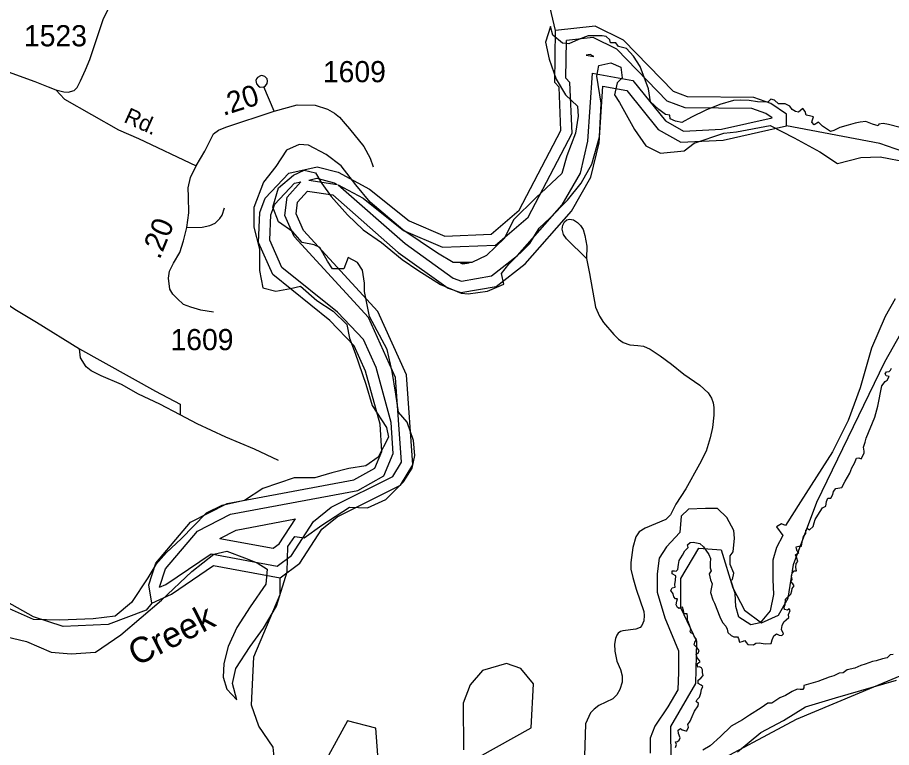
# Model space of a CAD drawing. Extents: x 2104537 to 2336408, y 34176 to 229611.
# Drawn here: x 2279377 to 2284537, y 150483 to 154793 of the extents above; entities that cross this region are included whole.
import ezdxf

# ---------------------------------------------------------------- set-up
doc = ezdxf.new("R2010")
doc.units = 0
for name, color, linetype in [('Exist Hydrographic Buffer Line', 7, 'Continuous'), ('Exist Hydrographic Creek Double Shore', 7, 'Continuous'), ('Exist Hydrographic Creek Single Shore', 7, 'Continuous'), ('Exist Hydrographic Lake Shore', 7, 'Continuous'), ('Exist Road Non-System Type 51', 7, 'Continuous'), ('Exist Road Secondary Mileage Hundredths English Label', 7, 'Continuous'), ('Exist Road Secondary Type 51 Attributed', 7, 'Continuous'), ('Exist Road Secondary Type 51 Label', 7, 'Continuous'), ('Exist Road Secondary Type 51 Number Label', 7, 'Continuous'), ('Old_Level_32', 7, 'Continuous')]:
    doc.layers.add(name, color=color, linetype=linetype)

msp = doc.modelspace()

# ---------------------------------------------------------------- linework, layer by layer
at = {"layer": 'Exist Hydrographic Buffer Line'}
for points in [[(2281270.9, 153804.9), (2281418.9, 153725.5), (2281656.4, 153535.4), (2281887.2, 153436.7), (2282199.7, 153449.4), (2282391.7, 153613.5), (2282651.6, 154111.2), (2282638.9, 154409.1), (2282615.4, 154434.2), (2282619, 154657.9)], [(2283832, 154200.6), (2283794.4, 154226.6), (2283712.9, 154254.9), (2283320, 154259.2), (2283212.5, 154299.6), (2282915.2, 154606.1), (2282775.4, 154674.7), (2282619, 154657.9)], [(2282779.3, 154563.2), (2282757.6, 154573.8), (2282734.2, 154571.3)], [(2282734.2, 154571.3), (2282779.3, 154563.2)], [(2281270.9, 153804.9), (2281666.3, 153457.9), (2281949.3, 153253.4), (2281999.2, 153237.2), (2282175.2, 153267.1), (2282330.1, 153387.5), (2282593.7, 153687.5), (2282700.8, 153874.6), (2282745.3, 154062.5), (2282771.7, 154464.5), (2283010, 154421.4), (2283202.5, 154182.3), (2283308.9, 154122.9), (2283534.4, 154133.3), (2283832, 154200.6)], [(2280216.4, 151429), (2280251.7, 151538.6), (2280440.9, 151760.8), (2280635.8, 151861.1), (2281386, 152001), (2281539.2, 152087.1), (2281594.9, 152219.6), (2281583.4, 152402.7), (2281494.1, 152727.5), (2281419.5, 152891.2), (2281265.8, 153052.7), (2280938.8, 153317.7), (2280866.4, 153478), (2280872.4, 153628.9), (2280896, 153691.3), (2281013, 153815.1), (2281051, 153823.3)], [(2280911.2, 151554.6), (2280994.7, 151616.8), (2281125, 151816.5), (2281229.6, 151901.2), (2281592.3, 152082.3), (2281645.4, 152168.3), (2281609.8, 152667.6), (2281448.8, 153021.3), (2281010.4, 153499.3), (2280956.2, 153624.8), (2280968.6, 153731.7), (2281051, 153823.3)], [(2281096.5, 153833.2), (2281145, 153843.7), (2281247.3, 153817.5), (2281265.6, 153807.7)], [(2281096.5, 153833.2), (2281265.6, 153807.7)], [(2281993.6, 153342.5), (2282043.4, 153344.5)], [(2281993.6, 153342.5), (2282006.6, 153338.3), (2282043.4, 153344.5)], [(2280572.7, 151717.9), (2280668, 151767), (2281017.7, 151832.2)], [(2280886.9, 151659.3), (2280921.8, 151685.3), (2281017.7, 151832.2)], [(2280572.7, 151717.9), (2280886.9, 151659.3)], [(2280216.4, 151429), (2280253.8, 151446.3), (2280520.8, 151627.5), (2280911.2, 151554.6)]]:
    msp.add_lwpolyline(points, dxfattribs=at)
at = {"layer": 'Exist Hydrographic Creek Double Shore'}
for points in [[(2283440.6, 154246.8), (2283355.7, 154204.9), (2283300.1, 154172.9), (2283261.3, 154181.3), (2283231, 154194.9), (2283227.8, 154215.9), (2283203.7, 154221.1), (2283162.8, 154250.5), (2283113.6, 154295.6), (2283102, 154372.2), (2283053.8, 154503.8), (2283015, 154564.6), (2282972.1, 154609.7), (2282924.9, 154622.3), (2282909.2, 154643.3), (2282878.8, 154644.4), (2282874.6, 154662.2), (2282852.6, 154680), (2282828.5, 154684.2), (2282746.7, 154685.3), (2282689.1, 154663.2), (2282632.5, 154637), (2282594.7, 154641.7), (2282537.1, 154689.5), (2282524.5, 154739.8), (2282495.1, 154647.5), (2282516.1, 154546.8), (2282558, 154429.3), (2282612.5, 154337), (2282683.8, 154269.9), (2282688, 154211.1), (2282671.2, 154110.5), (2282620.9, 153976.2), (2282591.6, 153871.3), (2282436.5, 153728.6), (2282306.5, 153598.6), (2282252, 153489.5), (2282147.2, 153388.8), (2282059.1, 153346.8), (2281950.1, 153346.8), (2281857.9, 153401.4), (2281652.4, 153539.8), (2281459.6, 153703.5), (2281375.7, 153804.2), (2281287.7, 153917.4), (2281199.6, 153984.6), (2281094.8, 154039.1), (2281040.3, 154043.3), (2280964.8, 154009.8), (2280902, 153913.3), (2280830.7, 153820.9), (2280772, 153672), (2280772, 153554.5), (2280805.5, 153424.4), (2280805.5, 153298.6), (2280826.5, 153197.9), (2280902, 153176.9), (2280990, 153193.7), (2281048.7, 153206.3), (2281145.1, 153122.4), (2281241.6, 153059.4), (2281321.2, 152979.7), (2281338, 152900), (2281371.5, 152811.9), (2281434.4, 152627.3), (2281472.1, 152501.4), (2281556, 152373.4), (2281568.6, 152314.7), (2281505.7, 152197.2), (2281434.4, 152146.8), (2281333.8, 152130.1), (2281233.2, 152104.9), (2281132.5, 152075.5), (2281011, 152075.5), (2280826.5, 152012.6), (2280717.5, 151941.3), (2280583.3, 151911.9), (2280491.1, 151865.7), (2280344.3, 151714.7), (2280256.3, 151635), (2280193.4, 151563.6), (2280147.3, 151483.9), (2280050.9, 151339.2), (2279954.4, 151259.4), (2279824.5, 151242.7), (2279627.4, 151234.3), (2279472.3, 151238.5), (2279329.7, 151301.4)], [(2282247.8, 153218.9), (2282235.2, 153281.8), (2282277.1, 153336.3), (2282402.9, 153458), (2282457.4, 153550.3), (2282520.3, 153609.1), (2282625.1, 153714), (2282704.8, 153814.7), (2282767.7, 153927.9), (2282813.8, 154089.5), (2282822.2, 154286.7), (2282797, 154446.1), (2282809.6, 154509), (2282880.9, 154525.8), (2282939.6, 154500.7), (2282947.9, 154437.7), (2282918.6, 154408.3), (2282901.8, 154337), (2282931.2, 154290.9), (2283019.2, 154131.4), (2283086.3, 154034.9), (2283174.4, 153993), (2283312.7, 154005.6), (2283371.4, 154051.7), (2283547.5, 154110.5), (2283623, 154118.8), (2283820, 154154.5), (2283962.6, 154083.2), (2284113.5, 153999.3), (2284218.3, 153932.1), (2284356.7, 153965.7), (2284469.9, 153969.9), (2284633.4, 153938.4)], [(2284588.3, 154144), (2284520.2, 154161.8), (2284488.7, 154168.1), (2284462.5, 154162.9), (2284459.4, 154153.5), (2284425.8, 154162.9), (2284385, 154178.6), (2284351.4, 154174.4), (2284322.1, 154170.2), (2284281.2, 154156.6), (2284231.9, 154144), (2284196.3, 154125.1), (2284177.4, 154119.9), (2284129.2, 154151.9), (2284106.2, 154175), (2284080, 154160.3), (2284067.4, 154175), (2284071.6, 154189.6), (2284075.8, 154207.5), (2284053.8, 154212.7), (2284032.8, 154215.9), (2284027.5, 154238.9), (2284012.9, 154255.7), (2283988.8, 154233.7), (2283970.9, 154237.9), (2283951, 154250.5), (2283936.4, 154269.4), (2283909.1, 154284.1), (2283869.3, 154283), (2283847.3, 154305.6), (2283825.3, 154310.8), (2283806.4, 154293), (2283746.6, 154295.1), (2283696.3, 154302.4), (2283648.1, 154304.5), (2283604.1, 154303.5), (2283524.4, 154279.3), (2283440.6, 154246.8)], [(2279229.1, 151156.6), (2279430.3, 151108.4), (2279577.1, 151045.5), (2279694.5, 151037.1), (2279837, 151045.5), (2279988, 151148.3), (2280226.9, 151353.8), (2280407.2, 151521.7), (2280537.2, 151624.5), (2280612.7, 151641.3), (2280717.5, 151603.5), (2280792.9, 151574.1), (2280851.6, 151536.4), (2280843.3, 151448.3), (2280751, 151314), (2280671.4, 151192.3), (2280621, 151079), (2280595.9, 150978.3), (2280591.7, 150898.6), (2280612.7, 150827.3), (2280671.4, 150764.3), (2280646.2, 150860.8), (2280667.2, 150949), (2280751, 151079), (2280830.7, 151188.1), (2280906.1, 151318.2), (2280969, 151519.6), (2280973.2, 151670.6), (2281015.2, 151729.4), (2281069.7, 151721), (2281174.5, 151796.5), (2281338, 151901.4), (2281442.8, 151897.2), (2281551.8, 151947.5), (2281656.6, 152052.4), (2281706.9, 152132.2), (2281723.7, 152207.7), (2281715.3, 152295.8), (2281677.6, 152404.9), (2281627.3, 152463.6), (2281610.5, 152568.5), (2281589.5, 152702.8), (2281560.2, 152832.8), (2281455.4, 153028), (2281426, 153174.8), (2281426, 153225.2), (2281413.5, 153300.7), (2281384.1, 153346.8), (2281329.6, 153376.2), (2281304.4, 153309.1), (2281237.4, 153309.1), (2281208, 153355.2), (2281161.9, 153434.9), (2281128.4, 153451.7), (2281057.1, 153464.3), (2281002.6, 153527.2), (2280918.7, 153586), (2280885.2, 153674.1), (2280918.7, 153787.4), (2281006.8, 153862.9), (2281069.7, 153892.3), (2281136.7, 153875.5), (2281174.5, 153812.6), (2281229, 153737), (2281325.4, 153627.9), (2281417.6, 153539.8), (2281526.7, 153464.3), (2281648.2, 153363.6), (2281740.5, 153300.7), (2281874.6, 153216.8), (2281996.2, 153166.4), (2282038.2, 153162.2), (2282151.4, 153176.9), (2282247.8, 153218.9)], [(2284557.9, 153132.8), (2284499.2, 153028), (2284419.6, 152841.2), (2284352.5, 152606.3), (2284281.2, 152413.3), (2284189, 152228.7), (2284000.3, 151932.9), (2283912.2, 151794.4), (2283887.1, 151802.8), (2283857.7, 151786), (2283895.5, 151735.7), (2283857.7, 151664.3), (2283836.8, 151588.8), (2283836.8, 151475.5), (2283841, 151387.4), (2283820, 151290.9), (2283761.3, 151219.6), (2283706.8, 151207), (2283635.5, 151253.2), (2283618.8, 151316.1), (2283614.6, 151391.6), (2283589.4, 151471.3), (2283597.8, 151475.5), (2283606.2, 151513.3), (2283585.2, 151563.6), (2283585.2, 151614), (2283602, 151639.2), (2283610.4, 151718.9), (2283606.2, 151765), (2283564.3, 151840.6), (2283509.8, 151895.1), (2283438.5, 151895.1), (2283337.9, 151890.9), (2283295.9, 151848.9), (2283287.5, 151752.4), (2283207.9, 151668.5), (2283166, 151601.4), (2283153.4, 151509.1), (2283153.4, 151400), (2283199.5, 151249), (2283279.2, 151053.9), (2283279.2, 150928), (2283275, 150823.1), (2283216.3, 150722.4), (2283140.8, 150609.1), (2283111.5, 150537.8), (2283111.5, 150449.7)], [(2283491.9, 151335.5), (2283524.4, 151255.2), (2283540.2, 151221.7), (2283560.1, 151199.7), (2283566.4, 151180.8), (2283570.6, 151161.9), (2283590.5, 151144.1), (2283607.2, 151135.7), (2283628.2, 151136.7), (2283634.5, 151126.2), (2283639.7, 151104.2), (2283655.5, 151108.4), (2283672.2, 151115.7), (2283678.5, 151102.1), (2283690, 151090.6), (2283722.5, 151088.5), (2283737.2, 151100), (2283755, 151101.1), (2283791.7, 151094.8), (2283826.3, 151097.9), (2283833.6, 151117.8), (2283843.1, 151143), (2283858.8, 151154.6), (2283874.5, 151147.2), (2283889.2, 151145.1), (2283899.7, 151153.5), (2283888.1, 151179.7), (2283892.3, 151202.8), (2283901.8, 151225.9), (2283915.4, 151237.4), (2283931.1, 151250), (2283929, 151268.9), (2283939.5, 151292), (2283932.2, 151301.4), (2283923.8, 151293), (2283904.9, 151297.2), (2283902.8, 151311.9), (2283910.2, 151327.6), (2283912.3, 151359.1), (2283943.7, 151389), (2283948.9, 151408.9), (2283950, 151422.6), (2283962.6, 151438.3), (2283955.2, 151448.8), (2283943.7, 151459.3), (2283950, 151475), (2283946.8, 151494.9), (2283950, 151512.8), (2283962.6, 151526.4), (2283976.2, 151526.4), (2283973.1, 151546.3), (2283974.1, 151569.4), (2283983.5, 151580.9), (2283978.3, 151601.9), (2283971, 151619.8), (2283989.8, 151635), (2283979.3, 151642.3), (2283976.2, 151657), (2283974.1, 151668.5), (2283990.9, 151672.7), (2284006.6, 151671.7), (2284009.7, 151694.8), (2284018.1, 151728.3), (2284031.7, 151747.2), (2284031.7, 151764), (2284041.2, 151775.5), (2284052.7, 151769.2), (2284074.7, 151788.1), (2284080, 151809.1), (2284086.3, 151830.1), (2284102, 151854.2), (2284129.2, 151897.7), (2284150.2, 151908.2), (2284154.4, 151936.5), (2284161.7, 151955.4), (2284179.5, 151955.4), (2284191.1, 151976.4), (2284194.2, 151995.3), (2284208.9, 152012.1), (2284243.5, 152018.3), (2284263.4, 152056.1), (2284291.7, 152102.3), (2284303.2, 152134.8), (2284317.9, 152162.1), (2284330.5, 152190.4), (2284345.1, 152192.5), (2284358.8, 152187.2), (2284367.2, 152206.1), (2284376.6, 152222.9), (2284375.5, 152233.4), (2284372.4, 152256.5), (2284380.8, 152285.8), (2284387.1, 152310), (2284439.5, 152433.2), (2284456.2, 152498.2), (2284479.3, 152619.4), (2284499.2, 152643.5), (2284511.8, 152651.9), (2284523.3, 152673.9), (2284506.6, 152677.1), (2284499.2, 152688.6)], [(2284499.2, 152688.6), (2284507.6, 152700.2), (2284523.3, 152702.3), (2284531.7, 152710.6), (2284538, 152723.2)], [(2283267.6, 150501.1), (2283261.4, 150515.8), (2283273.9, 150518.9), (2283284.4, 150527.3), (2283289.7, 150540.9), (2283279.2, 150565.1), (2283278.1, 150586), (2283290.7, 150594.4), (2283302.2, 150587.1), (2283322.1, 150580.8), (2283329.5, 150580.8), (2283338.9, 150602.8), (2283334.7, 150619.6), (2283348.3, 150639.5), (2283360.9, 150666.8), (2283374.6, 150698.3), (2283395.5, 150728.2), (2283397.6, 150742.8), (2283384, 150755.4), (2283390.3, 150765.9), (2283403.9, 150780.6), (2283411.2, 150803.7), (2283415.4, 150825.7), (2283422.8, 150842.5), (2283414.4, 150850.9), (2283395.5, 150861.4), (2283395.5, 150881.3), (2283412.3, 150892.8), (2283424.9, 150907.5), (2283420.7, 150926.4), (2283420.7, 150942.1), (2283415.4, 150953.7), (2283402.9, 150960), (2283393.4, 150957.9), (2283390.3, 150976.2), (2283399.7, 150985.7), (2283408.1, 150988.8), (2283402.9, 150996.2), (2283389.2, 151011.9), (2283384, 151033.9), (2283395.5, 151039.2), (2283400.8, 151054.9), (2283387.1, 151072.7), (2283371.4, 151088.5), (2283376.6, 151105.3), (2283386.1, 151119.9), (2283372.5, 151139.9), (2283366.2, 151154.6), (2283352.5, 151160.8), (2283348.3, 151168.2), (2283352.5, 151182.9), (2283347.3, 151199.7), (2283338.9, 151220.6), (2283332.6, 151234.3), (2283333.7, 151256.8), (2283330.5, 151271.5), (2283313.8, 151271.5), (2283309.6, 151291.4), (2283303.3, 151311.4), (2283293.8, 151310.3), (2283284.4, 151303), (2283272.9, 151309.3), (2283265.5, 151325), (2283269.7, 151347), (2283273.9, 151361.7), (2283262.4, 151360.7), (2283253, 151373.3), (2283248.8, 151391.1), (2283234.1, 151410), (2283242.5, 151425.7), (2283259.3, 151429.9), (2283258.2, 151444.6), (2283261.4, 151470.8), (2283263.4, 151496), (2283241.4, 151509.1), (2283241.4, 151525.9), (2283256.1, 151526.9), (2283266.6, 151524.8), (2283275, 151533.2), (2283280.2, 151562.6), (2283283.4, 151586.7), (2283304.3, 151618.2), (2283316.9, 151644.4), (2283336.8, 151663.3), (2283333.7, 151679), (2283349.4, 151692.7), (2283367.2, 151694.8), (2283406, 151687.9), (2283428, 151667), (2283458.4, 151622.9), (2283467.8, 151598.8), (2283465.7, 151570.5), (2283466.8, 151543.2), (2283472, 151525.4), (2283460.5, 151508.6), (2283468.9, 151472.9), (2283478.3, 151448.8), (2283472, 151419.4), (2283467.8, 151398.4), (2283481.5, 151355.4), (2283491.9, 151335.5)], [(2284547.4, 151031.3), (2284529.6, 151030.3), (2284510.8, 151012.4), (2284483.5, 151006.1), (2284446.8, 150994.6), (2284424.8, 150991.4), (2284381.8, 150974.7), (2284356.7, 150966.3), (2284320, 150951.6), (2284274.9, 150941.1), (2284251.9, 150924.3), (2284227.7, 150921.2), (2284196.3, 150906.5), (2284170.1, 150899.1), (2284103, 150873.4), (2284020.2, 150848.3), (2284020.2, 150834.6), (2284013.9, 150825.2), (2283997.2, 150826.2), (2283980.4, 150827.3), (2283950, 150813.6), (2283912.3, 150789.5), (2283878.7, 150775.9), (2283848.3, 150757), (2283830.5, 150745.5), (2283806.4, 150745.5), (2283768.7, 150718.2), (2283698.4, 150673.6), (2283657.6, 150647.4), (2283591.5, 150609.6), (2283528.6, 150547.7), (2283465.7, 150493.2), (2283423.8, 150467.5)], [(2283627.2, 150458.1), (2283765.5, 150571.3), (2283899.7, 150642.7), (2284029.6, 150722.4), (2284205.7, 150776.9), (2284566.3, 150879.7)], [(2283261.4, 150482.2), (2283267.6, 150501.1)]]:
    msp.add_lwpolyline(points, dxfattribs=at)
at = {"layer": 'Exist Hydrographic Creek Single Shore'}
for points in [[(2282554.3, 154717), (2282545.3, 154749.9), (2282515.1, 154884.1), (2282418, 155015.9), (2282203.2, 155224), (2281884.3, 155362.7), (2281656.4, 155390.4), (2281544.7, 155438.9), (2281496.2, 155508.3), (2281611.3, 155781.5), (2281586.3, 156070), (2281466.5, 156298.9)], [(2284694.4, 153970.4), (2284468.2, 154050.1), (2283917.3, 154152.7)], [(2284996.5, 151074.8), (2283975.3, 150648.5), (2283436.4, 150360.4), (2283312.4, 150323.5), (2283236.3, 150400.3), (2283234.4, 150607), (2283382.3, 150860), (2283388.4, 151109.2), (2283294.3, 151307.8), (2283293.3, 151481.7), (2283399.3, 151660), (2283532.4, 151650.9), (2283601.3, 151426.5), (2283669.4, 151294), (2283770.4, 151219.9), (2283869.3, 151263.9), (2283927.3, 151364.4), (2283958.3, 151563.9), (2284096.3, 151931.9), (2284497.4, 152760.5), (2284824.4, 153338)], [(2280170.3, 151335.5), (2280137.3, 151293.5), (2279913.2, 151209.3), (2279647.3, 151198), (2279471.3, 151253.9), (2279061.2, 151484.9), (2278410.2, 151543.4), (2278009.3, 151741.4), (2277942.3, 151755.8)], [(2280896.2, 150386.6), (2280886.4, 150485.2), (2280802.3, 150608.2), (2280759.3, 150733.7), (2280773.4, 151018.8), (2280928.2, 151386.4), (2280927.4, 151484.9)], [(2282103.4, 150428.8), (2282410.3, 150600), (2282424.3, 150858.9), (2282348.4, 150948.9), (2282264.3, 150980), (2282123.3, 150936.9), (2282049.2, 150853), (2282008.2, 150745.6), (2282011.3, 150470)], [(2281512.4, 150332), (2281493.3, 150598.1), (2281326.2, 150640.7), (2281146.4, 150312.9)]]:
    msp.add_lwpolyline(points, dxfattribs=at)
at = {"layer": 'Exist Hydrographic Lake Shore'}
for points in [[(2280170.3, 151335.5), (2280152.3, 151444.1), (2280193.3, 151571.2), (2280399.4, 151813.2), (2280614.3, 151923.9), (2281363.3, 152063.5), (2281487.4, 152133.3), (2281528.4, 152230.9), (2281518.4, 152391.8), (2281432.2, 152705.1), (2281364.4, 152854), (2281221.2, 153004.4), (2280885.4, 153276.6), (2280800.3, 153465.1), (2280807.2, 153642.1), (2280839.2, 153726.8), (2280979.3, 153875), (2281146.2, 153911.1), (2281271.3, 153879.1), (2281455.2, 153780.5), (2281690.4, 153592.3), (2281899.3, 153502.9), (2282174.3, 153514), (2282339.4, 153655.1), (2282585.2, 154126), (2282574.4, 154382), (2282549.4, 154408.7), (2282554.3, 154717)], [(2283917.3, 154152.7), (2283917.3, 154221.5), (2283824.4, 154285.7), (2283724.3, 154320.4), (2283332.3, 154324.7), (2283249.4, 154355.9), (2282954.3, 154660), (2282787.2, 154742), (2282554.3, 154717)], [(2280927.4, 151484.9), (2281043.3, 151571.2), (2281174.3, 151772), (2281265.3, 151845.7), (2281638.3, 152031.9), (2281712.3, 152151.9), (2281674.4, 152684), (2281504.2, 153057.9), (2281066.2, 153535.4), (2281023.4, 153634.7), (2281031.4, 153703.4), (2281089.4, 153767.9), (2281239.3, 153745.3), (2281625.4, 153406.5), (2281919.2, 153194.2), (2281994.3, 153169.8), (2282202.4, 153205.1), (2282375.3, 153339.5), (2282647.4, 153649.1), (2282762.4, 153850.3), (2282810.4, 154052.7), (2282832.3, 154386.8), (2282974.2, 154361.2), (2283159.4, 154131.2), (2283293.3, 154056.5), (2283543.3, 154068), (2283917.3, 154152.7)], [(2280170.3, 151335.5), (2280286.2, 151389), (2280535.3, 151558), (2280927.4, 151484.9)]]:
    msp.add_lwpolyline(points, dxfattribs=at)
at = {"layer": 'Exist Road Non-System Type 51'}
msp.add_line((2280892, 154240.4), (2280832.5, 154383.6), dxfattribs=at)
for points in [[(2279603.4, 154365.5), (2279650.6, 154354.4), (2279676.7, 154351.4), (2279711.9, 154362.5), (2279730, 154380.6), (2279750.1, 154419.8), (2279778.3, 154483.2), (2279804.4, 154545.5), (2279885.1, 154786.3), (2279967.4, 154951.4), (2280020.4, 155029.7), (2280111.4, 155136.8), (2280172.3, 155215.7), (2280342, 155393.5), (2280387.4, 155452.3), (2280412.7, 155504.6), (2280490.7, 155689.4), (2280543.7, 155779.9), (2280602.8, 155850.6)], [(2280832.5, 154383.6), (2280842.1, 154389.3), (2280852.2, 154403.8), (2280853.8, 154417.9), (2280851.1, 154430.4), (2280837.6, 154445.5), (2280820, 154450.1), (2280811.4, 154448.9), (2280793.9, 154439.1), (2280788.8, 154430.3), (2280785.3, 154420.2), (2280788.5, 154400.8), (2280801.1, 154386.8), (2280810.2, 154382.4), (2280832.5, 154383.6)], [(2281336.6, 154136.4), (2281422.6, 154030.7), (2281459.7, 153963.1), (2281478, 153911.2)], [(2280377.3, 153554.2), (2280467.8, 153556.2), (2280512, 153565.3), (2280545.2, 153579.4), (2280572.3, 153606.5), (2280586.4, 153626.6), (2280599.5, 153669.9)], [(2282735.6, 153371.2), (2282618.1, 153485.7), (2282600.3, 153512.9), (2282593, 153543.2), (2282596.7, 153567.4), (2282606.6, 153587.6), (2282620.6, 153598.5), (2282636.1, 153601.8), (2282659.7, 153597.7), (2282682.6, 153582.5), (2282701, 153564.8), (2282716.3, 153541.2), (2282727.4, 153506.9), (2282738.7, 153443.3), (2282735.6, 153371.2)], [(2282735.6, 153371.2), (2282754.9, 153281.6), (2282789.4, 153083.8), (2282814, 153030.2), (2282836.9, 152992.7), (2282897.5, 152921.4), (2282926.1, 152893.6), (2282952.3, 152874.4), (2282992.7, 152860.8), (2283040.6, 152857.3), (2283072.6, 152851.7), (2283112.6, 152835.2), (2283171.5, 152795.3), (2283238.2, 152745.8), (2283310.8, 152687), (2283406, 152622.2), (2283454.6, 152577), (2283474, 152545.1), (2283483.7, 152518.7), (2283487.8, 152491.4), (2283488.5, 152445.5), (2283481.2, 152373.4), (2283466.2, 152311.1), (2283443.4, 152232.8), (2283404.2, 152156.2), (2283322.3, 152011.1), (2283263.5, 151920.4), (2283232.4, 151856.1), (2283204.7, 151829.7), (2283083.3, 151778), (2283047.1, 151756), (2283028.2, 151727.2), (2283010.9, 151664.9), (2282998, 151574.9), (2282998.9, 151536.5), (2283009.4, 151487.1), (2283030.4, 151417.2), (2283074.1, 151285.8), (2283076.6, 151262.5), (2283075.7, 151231.3), (2283063.7, 151204), (2283053.6, 151191.7), (2283027.5, 151181.1), (2282951.5, 151172.4), (2282937.3, 151167.4), (2282923.7, 151157.8), (2282915.3, 151146.2), (2282908.3, 151127.6), (2282902.8, 151093.6), (2282903.3, 151051.6), (2282915.9, 150993.7), (2282936.6, 150944.1), (2282947, 150906.1), (2282947.6, 150868.1), (2282932.4, 150826.1), (2282914.7, 150793.6), (2282891.2, 150769.5), (2282809.5, 150730.4), (2282781.8, 150709.9), (2282760.1, 150687.7), (2282731.3, 150623.3), (2282725.6, 150431.2)], [(2279742.7, 152836.5), (2280191.5, 152586.4), (2280337.3, 152509.6), (2280337.3, 152446.9)], [(2280337.3, 152446.9), (2280218.3, 152510.1), (2280091.8, 152569), (2279991.2, 152625.7), (2279870.6, 152678.2), (2279812.1, 152707.5), (2279783.7, 152731.4), (2279749.3, 152783.2), (2279742.7, 152836.5)], [(2280918.7, 152177.1), (2280777, 152245.4), (2280607.1, 152315.3), (2280438.1, 152393.3), (2280337.3, 152446.9)]]:
    msp.add_lwpolyline(points, dxfattribs=at)
at = {"layer": 'Exist Road Secondary Type 51 Attributed'}
for points in [[(2277793.1, 155358.8), (2277962, 155019.4), (2278181.2, 154580.5), (2278367.9, 154198.4), (2278593.7, 153730.9), (2278660.9, 153611.8), (2278713.5, 153549), (2278759.8, 153495.2), (2278841.4, 153430.2), (2278923, 153365.3), (2279012, 153307.8), (2279201.2, 153181.6), (2279361.5, 153070.2), (2279490.5, 152994.2), (2279742.7, 152836.5)], [(2277793.1, 155358.8), (2277883.6, 155356.8), (2278026.3, 155326.6), (2278144.9, 155302.5), (2278313.8, 155234.1), (2278426.3, 155179.8), (2278537.2, 155100.1), (2278683.2, 154933.9), (2278818.9, 154791.6), (2278903.9, 154706.6), (2279003, 154626), (2279095.8, 154566.2), (2279184.2, 154525.9), (2279322.9, 154471.6), (2279479.7, 154414.3), (2279557.9, 154384.4), (2279603.4, 154365.5)], [(2279603.4, 154365.5), (2279654.6, 154310.2), (2279973.3, 154129.6), (2280091.9, 154077.8), (2280432.6, 153917.9)], [(2280432.6, 153917.9), (2280483.9, 154004.4), (2280516.1, 154070.3), (2280535.2, 154105.5), (2280563.3, 154128.6), (2280606.5, 154145.7), (2280892, 154240.4), (2281027.9, 154278.1), (2281133.8, 154275.4), (2281208.1, 154252), (2281248.3, 154228.6), (2281278.7, 154205), (2281311.1, 154165.4), (2281336.6, 154136.4)], [(2280534.1, 153054.3), (2280458.8, 153065.4), (2280400.5, 153083.5), (2280358.2, 153099.6), (2280320.2, 153134.8), (2280293.8, 153160.6), (2280275.8, 153190.1), (2280269.8, 153255), (2280275.5, 153295.2), (2280297.9, 153342), (2280336.1, 153406.4), (2280358.2, 153473.8), (2280377.3, 153554.2), (2280389.1, 153640.4), (2280386, 153734.2), (2280385.4, 153787.1), (2280398.5, 153848.5), (2280432.6, 153917.9)]]:
    msp.add_lwpolyline(points, dxfattribs=at)

# ---------------------------------------------------------------- texts
at = {"layer": 'Exist Road Secondary Mileage Hundredths English Label'}
for rotation, p in [(17.9319, (2280592.7, 154211.3)), (67.6259, (2280216.3, 153360.1))]:
    msp.add_text('.20', height=125, rotation=rotation, dxfattribs=at).set_placement(p)
at = {"layer": 'Exist Road Secondary Type 51 Label'}
msp.add_text('Rd.', height=95, rotation=335.7705, dxfattribs=at).set_placement((2279999.4, 154177.4))
at = {"layer": 'Exist Road Secondary Type 51 Number Label'}
for s, p in [('1523', (2279415.6, 154622.9)), ('1609', (2281180.4, 154411)), ('1609', (2280280.7, 152829))]:
    msp.add_text(s, height=125, dxfattribs=at).set_placement(p)
at = {"layer": 'Old_Level_32'}
msp.add_text('Creek', height=150, rotation=27.0099, dxfattribs=at).set_placement((2280080.1, 150960.9))

doc.saveas('drawing.dxf')
